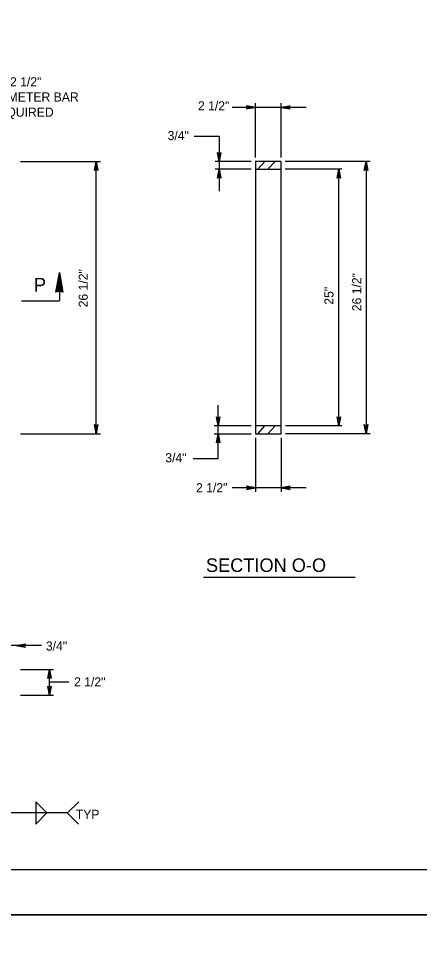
# Model space of a CAD drawing. Extents: x 2087776 to 2104538, y 970919 to 982612.
# Drawn here: x 2091371 to 2091805, y 978690 to 979685 of the extents above; entities that cross this region are included whole.
import ezdxf

# ---------------------------------------------------------------- set-up
doc = ezdxf.new("R2010")
doc.units = 0
doc.layers.add('1', color=7, linetype='Continuous')
doc.layers.add('PLT-BNDY', color=7, linetype='Continuous')

msp = doc.modelspace()

# ---------------------------------------------------------------- linework, layer by layer
at = {"layer": '1'}
for p, q in [((2091627.17, 979534.16), (2091627.17, 979592.69)), ((2091654.96, 979534.16), (2091654.96, 979592.69)), ((2091682.04, 979588.17), (2091602.2, 979588.17)), ((2091588.1, 979556.73), (2091561.01, 979556.73)), ((2091588.1, 979556.73), (2091588.1, 979497.58)), ((2091373.16, 979529.64), (2091459.62, 979529.64)), ((2091455.1, 979235.2), (2091455.1, 979529.64)), ((2091622.66, 979529.64), (2091583.58, 979529.64)), ((2091622.66, 979521.31), (2091583.58, 979521.31)), ((2091627.17, 979521.31), (2091627.17, 979243.54)), ((2091629.71, 979521.31), (2091637.31, 979529.64)), ((2091640.57, 979521.31), (2091648.45, 979529.64)), ((2091654.96, 979243.54), (2091654.96, 979521.31)), ((2091751.29, 979529.64), (2091659.36, 979529.64)), ((2091720.58, 979521.31), (2091659.36, 979521.31)), ((2091717.34, 979243.54), (2091717.34, 979521.31)), ((2091746.78, 979529.64), (2091746.78, 979235.2)), ((2091415.3, 979388.99), (2091415.3, 979379.11)), ((2091374.44, 979379.03), (2091415.26, 979379.03)), ((2091586.92, 979208.12), (2091586.92, 979266.14)), ((2091622.66, 979243.54), (2091582.41, 979243.54)), ((2091629.71, 979235.2), (2091637.31, 979243.54)), ((2091640.57, 979235.2), (2091648.45, 979243.54)), ((2091720.58, 979243.54), (2091659.83, 979243.54)), ((2091373.16, 979235.2), (2091459.62, 979235.2)), ((2091582.41, 979235.2), (2091622.6, 979235.2)), ((2091751.29, 979235.2), (2091659.83, 979235.2)), ((2091627.17, 979230.69), (2091627.17, 979172.16)), ((2091654.96, 979230.69), (2091654.96, 979172.16)), ((2091586.92, 979208.12), (2091559.84, 979208.12)), ((2091682.04, 979176.67), (2091602.2, 979176.67)), ((2091571.09, 979079.97), (2091734.93, 979079.97)), ((2091395.73, 979005.92), (2091341.96, 979005.92)), ((2091373.16, 978980.17), (2091408.9, 978980.17)), ((2091404.39, 978952.39), (2091404.39, 978980.17)), ((2091425.55, 978966.54), (2091404.39, 978966.54)), ((2091373.16, 978952.39), (2091408.9, 978952.39)), ((2091401.81, 978824.92), (2091389.71, 978837.01)), ((2091389.71, 978837.01), (2091389.71, 978812.83)), ((2091424, 978824.92), (2091436.1, 978837.01)), ((2091423.7, 978824.92), (2091315, 978824.92)), ((2091401.81, 978824.92), (2091389.71, 978812.83)), ((2091423.7, 978824.92), (2091435.8, 978812.83))]:
    msp.add_line(p, q, dxfattribs=at)
for points in [[(2093241.55, 978763.82), (2093241.55, 980614.22), (2090662.81, 980614.22), (2090662.81, 978763.82), (2093241.55, 978763.82), (2093241.55, 978850.3), (2092585.39, 978850.3), (2092585.39, 979062.5), (2093241.55, 979062.5), (2093241.55, 979157.53), (2092585.39, 979157.53), (2092585.39, 978763.82), (2092843.92, 978763.82), (2092843.92, 978850.3), (2092843.92, 978763.82), (2093096.55, 978763.82), (2093096.55, 978850.3), (2093096.55, 978809.9), (2093241.55, 978809.9)], [(2091627.17, 979588.17), (2091617.38, 979586.34), (2091617.76, 979586.6), (2091618.14, 979586.86), (2091618.33, 979587.19), (2091618.53, 979587.51), (2091618.58, 979587.84), (2091618.64, 979588.17), (2091618.58, 979588.5), (2091618.53, 979588.83), (2091618.33, 979589.16), (2091618.14, 979589.48), (2091617.76, 979589.74), (2091617.38, 979590.01), (2091627.17, 979588.17), (2091617.76, 979589.74), (2091618.14, 979589.48), (2091627.17, 979588.17), (2091618.33, 979589.16), (2091618.53, 979588.83), (2091627.17, 979588.17), (2091618.58, 979588.5), (2091618.64, 979588.17), (2091627.17, 979588.17), (2091618.58, 979587.84), (2091618.53, 979587.51), (2091627.17, 979588.17), (2091618.33, 979587.19), (2091618.14, 979586.86), (2091627.17, 979588.17), (2091617.76, 979586.6)], [(2091654.96, 979588.17), (2091664.74, 979590.01), (2091664.37, 979589.74), (2091663.99, 979589.48), (2091663.79, 979589.16), (2091663.6, 979588.83), (2091663.54, 979588.5), (2091663.49, 979588.17), (2091663.54, 979587.84), (2091663.6, 979587.51), (2091663.79, 979587.19), (2091663.99, 979586.86), (2091664.37, 979586.6), (2091664.74, 979586.34), (2091654.96, 979588.17), (2091664.37, 979586.6), (2091663.99, 979586.86), (2091654.96, 979588.17), (2091663.79, 979587.19), (2091663.6, 979587.51), (2091654.96, 979588.17), (2091663.54, 979587.84), (2091663.49, 979588.17), (2091654.96, 979588.17), (2091663.54, 979588.5), (2091663.6, 979588.83), (2091654.96, 979588.17), (2091663.79, 979589.16), (2091663.99, 979589.48), (2091654.96, 979588.17), (2091664.37, 979589.74)], [(2091588.1, 979529.64), (2091586.26, 979539.43), (2091586.52, 979539.05), (2091586.78, 979538.67), (2091587.11, 979538.48), (2091587.44, 979538.29), (2091587.77, 979538.23), (2091588.1, 979538.17), (2091588.42, 979538.23), (2091588.75, 979538.29), (2091589.08, 979538.48), (2091589.41, 979538.67), (2091589.67, 979539.05), (2091589.93, 979539.43), (2091588.1, 979529.64), (2091589.67, 979539.05), (2091589.41, 979538.67), (2091588.1, 979529.64), (2091589.08, 979538.48), (2091588.75, 979538.29), (2091588.1, 979529.64), (2091588.42, 979538.23), (2091588.1, 979538.17), (2091588.1, 979529.64), (2091587.77, 979538.23), (2091587.44, 979538.29), (2091588.1, 979529.64), (2091587.11, 979538.48), (2091586.78, 979538.67), (2091588.1, 979529.64), (2091586.52, 979539.05)], [(2091455.1, 979529.64), (2091456.94, 979519.86), (2091456.68, 979520.23), (2091456.42, 979520.61), (2091456.09, 979520.81), (2091455.76, 979521), (2091455.43, 979521.06), (2091455.1, 979521.11), (2091454.78, 979521.06), (2091454.45, 979521), (2091454.12, 979520.81), (2091453.79, 979520.61), (2091453.53, 979520.23), (2091453.27, 979519.86), (2091455.1, 979529.64), (2091453.53, 979520.23), (2091453.79, 979520.61), (2091455.1, 979529.64), (2091454.12, 979520.81), (2091454.45, 979521), (2091455.1, 979529.64), (2091454.78, 979521.06), (2091455.1, 979521.11), (2091455.1, 979529.64), (2091455.43, 979521.06), (2091455.76, 979521), (2091455.1, 979529.64), (2091456.09, 979520.81), (2091456.42, 979520.61), (2091455.1, 979529.64), (2091456.68, 979520.23)], [(2091588.1, 979521.31), (2091589.93, 979511.52), (2091589.67, 979511.9), (2091589.41, 979512.28), (2091589.08, 979512.47), (2091588.75, 979512.67), (2091588.42, 979512.72), (2091588.1, 979512.78), (2091587.77, 979512.72), (2091587.44, 979512.67), (2091587.11, 979512.47), (2091586.78, 979512.28), (2091586.52, 979511.9), (2091586.26, 979511.52), (2091588.1, 979521.31), (2091586.52, 979511.9), (2091586.78, 979512.28), (2091588.1, 979521.31), (2091587.11, 979512.47), (2091587.44, 979512.67), (2091588.1, 979521.31), (2091587.77, 979512.72), (2091588.1, 979512.78), (2091588.1, 979521.31), (2091588.42, 979512.72), (2091588.75, 979512.67), (2091588.1, 979521.31), (2091589.08, 979512.47), (2091589.41, 979512.28), (2091588.1, 979521.31), (2091589.67, 979511.9)], [(2091717.34, 979521.31), (2091719.17, 979511.52), (2091718.91, 979511.9), (2091718.65, 979512.28), (2091718.32, 979512.47), (2091718, 979512.67), (2091717.67, 979512.72), (2091717.34, 979512.78), (2091717.01, 979512.72), (2091716.68, 979512.67), (2091716.36, 979512.47), (2091716.03, 979512.28), (2091715.77, 979511.9), (2091715.5, 979511.52), (2091717.34, 979521.31), (2091715.77, 979511.9), (2091716.03, 979512.28), (2091717.34, 979521.31), (2091716.36, 979512.47), (2091716.68, 979512.67), (2091717.34, 979521.31), (2091717.01, 979512.72), (2091717.34, 979512.78), (2091717.34, 979521.31), (2091717.67, 979512.72), (2091718, 979512.67), (2091717.34, 979521.31), (2091718.32, 979512.47), (2091718.65, 979512.28), (2091717.34, 979521.31), (2091718.91, 979511.9)], [(2091746.78, 979529.64), (2091748.61, 979519.86), (2091748.35, 979520.23), (2091748.09, 979520.61), (2091747.76, 979520.81), (2091747.44, 979521), (2091747.11, 979521.06), (2091746.78, 979521.11), (2091746.45, 979521.06), (2091746.12, 979521), (2091745.8, 979520.81), (2091745.47, 979520.61), (2091745.21, 979520.23), (2091744.94, 979519.86), (2091746.78, 979529.64), (2091745.21, 979520.23), (2091745.47, 979520.61), (2091746.78, 979529.64), (2091745.8, 979520.81), (2091746.12, 979521), (2091746.78, 979529.64), (2091746.45, 979521.06), (2091746.78, 979521.11), (2091746.78, 979529.64), (2091747.11, 979521.06), (2091747.44, 979521), (2091746.78, 979529.64), (2091747.76, 979520.81), (2091748.09, 979520.61), (2091746.78, 979529.64), (2091748.35, 979520.23)], [(2091411.51, 979388.25), (2091415.3, 979409.75), (2091419, 979388.25), (2091418.51, 979388.49), (2091418.57, 979390.77), (2091418.09, 979393.55), (2091418.03, 979388.65), (2091417.54, 979388.74), (2091417.51, 979396.89), (2091417.02, 979399.78), (2091417.03, 979388.88), (2091416.49, 979388.98), (2091416.51, 979402.72), (2091415.95, 979406), (2091415.96, 979389.04), (2091415.48, 979389.01), (2091415.47, 979408.76), (2091415.29, 979409.72), (2091414.81, 979406.97), (2091414.94, 979389.08), (2091414.45, 979389), (2091414.33, 979404.22), (2091413.85, 979401.51), (2091413.85, 979388.92), (2091413.38, 979388.91), (2091413.3, 979398.44), (2091412.75, 979395.33), (2091412.8, 979388.74), (2091412.27, 979388.6), (2091412.3, 979392.76), (2091411.75, 979389.61), (2091411.87, 979388.4)], [(2091586.92, 979243.54), (2091585.09, 979253.32), (2091585.35, 979252.94), (2091585.61, 979252.57), (2091585.94, 979252.37), (2091586.26, 979252.18), (2091586.59, 979252.12), (2091586.92, 979252.07), (2091587.25, 979252.12), (2091587.58, 979252.18), (2091587.91, 979252.37), (2091588.23, 979252.57), (2091588.49, 979252.94), (2091588.76, 979253.32), (2091586.92, 979243.54), (2091588.49, 979252.94), (2091588.23, 979252.57), (2091586.92, 979243.54), (2091587.91, 979252.37), (2091587.58, 979252.18), (2091586.92, 979243.54), (2091587.25, 979252.12), (2091586.92, 979252.07), (2091586.92, 979243.54), (2091586.59, 979252.12), (2091586.26, 979252.18), (2091586.92, 979243.54), (2091585.94, 979252.37), (2091585.61, 979252.57), (2091586.92, 979243.54), (2091585.35, 979252.94)], [(2091717.34, 979243.54), (2091715.5, 979253.32), (2091715.77, 979252.94), (2091716.03, 979252.57), (2091716.36, 979252.37), (2091716.68, 979252.18), (2091717.01, 979252.12), (2091717.34, 979252.07), (2091717.67, 979252.12), (2091718, 979252.18), (2091718.32, 979252.37), (2091718.65, 979252.57), (2091718.91, 979252.94), (2091719.17, 979253.32), (2091717.34, 979243.54), (2091718.91, 979252.94), (2091718.65, 979252.57), (2091717.34, 979243.54), (2091718.32, 979252.37), (2091718, 979252.18), (2091717.34, 979243.54), (2091717.67, 979252.12), (2091717.34, 979252.07), (2091717.34, 979243.54), (2091717.01, 979252.12), (2091716.68, 979252.18), (2091717.34, 979243.54), (2091716.36, 979252.37), (2091716.03, 979252.57), (2091717.34, 979243.54), (2091715.77, 979252.94)], [(2091455.1, 979235.2), (2091453.27, 979244.99), (2091453.53, 979244.61), (2091453.79, 979244.23), (2091454.12, 979244.04), (2091454.45, 979243.85), (2091454.78, 979243.79), (2091455.1, 979243.73), (2091455.43, 979243.79), (2091455.76, 979243.85), (2091456.09, 979244.04), (2091456.42, 979244.23), (2091456.68, 979244.61), (2091456.94, 979244.99), (2091455.1, 979235.2), (2091456.68, 979244.61), (2091456.42, 979244.23), (2091455.1, 979235.2), (2091456.09, 979244.04), (2091455.76, 979243.85), (2091455.1, 979235.2), (2091455.43, 979243.79), (2091455.1, 979243.73), (2091455.1, 979235.2), (2091454.78, 979243.79), (2091454.45, 979243.85), (2091455.1, 979235.2), (2091454.12, 979244.04), (2091453.79, 979244.23), (2091455.1, 979235.2), (2091453.53, 979244.61)], [(2091746.78, 979235.2), (2091744.94, 979244.99), (2091745.21, 979244.61), (2091745.47, 979244.23), (2091745.8, 979244.04), (2091746.12, 979243.85), (2091746.45, 979243.79), (2091746.78, 979243.73), (2091747.11, 979243.79), (2091747.44, 979243.85), (2091747.76, 979244.04), (2091748.09, 979244.23), (2091748.35, 979244.61), (2091748.61, 979244.99), (2091746.78, 979235.2), (2091748.35, 979244.61), (2091748.09, 979244.23), (2091746.78, 979235.2), (2091747.76, 979244.04), (2091747.44, 979243.85), (2091746.78, 979235.2), (2091747.11, 979243.79), (2091746.78, 979243.73), (2091746.78, 979235.2), (2091746.45, 979243.79), (2091746.12, 979243.85), (2091746.78, 979235.2), (2091745.8, 979244.04), (2091745.47, 979244.23), (2091746.78, 979235.2), (2091745.21, 979244.61)], [(2091586.92, 979235.2), (2091588.76, 979225.42), (2091588.49, 979225.79), (2091588.23, 979226.17), (2091587.91, 979226.37), (2091587.58, 979226.56), (2091587.25, 979226.62), (2091586.92, 979226.67), (2091586.59, 979226.62), (2091586.26, 979226.56), (2091585.94, 979226.37), (2091585.61, 979226.17), (2091585.35, 979225.79), (2091585.09, 979225.42), (2091586.92, 979235.2), (2091585.35, 979225.79), (2091585.61, 979226.17), (2091586.92, 979235.2), (2091585.94, 979226.37), (2091586.26, 979226.56), (2091586.92, 979235.2), (2091586.59, 979226.62), (2091586.92, 979226.67), (2091586.92, 979235.2), (2091587.25, 979226.62), (2091587.58, 979226.56), (2091586.92, 979235.2), (2091587.91, 979226.37), (2091588.23, 979226.17), (2091586.92, 979235.2), (2091588.49, 979225.79)], [(2091627.17, 979176.67), (2091617.38, 979178.51), (2091617.76, 979178.25), (2091618.14, 979177.99), (2091618.33, 979177.66), (2091618.53, 979177.33), (2091618.58, 979177), (2091618.64, 979176.67), (2091618.58, 979176.35), (2091618.53, 979176.02), (2091618.33, 979175.69), (2091618.14, 979175.36), (2091617.76, 979175.1), (2091617.38, 979174.84), (2091627.17, 979176.67), (2091617.76, 979175.1), (2091618.14, 979175.36), (2091627.17, 979176.67), (2091618.33, 979175.69), (2091618.53, 979176.02), (2091627.17, 979176.67), (2091618.58, 979176.35), (2091618.64, 979176.67), (2091627.17, 979176.67), (2091618.58, 979177), (2091618.53, 979177.33), (2091627.17, 979176.67), (2091618.33, 979177.66), (2091618.14, 979177.99), (2091627.17, 979176.67), (2091617.76, 979178.25)], [(2091654.96, 979176.67), (2091664.74, 979174.84), (2091664.37, 979175.1), (2091663.99, 979175.36), (2091663.79, 979175.69), (2091663.6, 979176.02), (2091663.54, 979176.35), (2091663.49, 979176.67), (2091663.54, 979177), (2091663.6, 979177.33), (2091663.79, 979177.66), (2091663.99, 979177.99), (2091664.37, 979178.25), (2091664.74, 979178.51), (2091654.96, 979176.67), (2091664.37, 979178.25), (2091663.99, 979177.99), (2091654.96, 979176.67), (2091663.79, 979177.66), (2091663.6, 979177.33), (2091654.96, 979176.67), (2091663.54, 979177), (2091663.49, 979176.67), (2091654.96, 979176.67), (2091663.54, 979176.35), (2091663.6, 979176.02), (2091654.96, 979176.67), (2091663.79, 979175.69), (2091663.99, 979175.36), (2091654.96, 979176.67), (2091664.37, 979175.1)], [(2091368.65, 979005.92), (2091378.43, 979007.76), (2091378.06, 979007.49), (2091377.68, 979007.23), (2091377.49, 979006.9), (2091377.29, 979006.58), (2091377.24, 979006.25), (2091377.18, 979005.92), (2091377.24, 979005.59), (2091377.29, 979005.26), (2091377.49, 979004.94), (2091377.68, 979004.61), (2091378.06, 979004.35), (2091378.43, 979004.09), (2091368.65, 979005.92), (2091378.06, 979004.35), (2091377.68, 979004.61), (2091368.65, 979005.92), (2091377.49, 979004.94), (2091377.29, 979005.26), (2091368.65, 979005.92), (2091377.24, 979005.59), (2091377.18, 979005.92), (2091368.65, 979005.92), (2091377.24, 979006.25), (2091377.29, 979006.58), (2091368.65, 979005.92), (2091377.49, 979006.9), (2091377.68, 979007.23), (2091368.65, 979005.92), (2091378.06, 979007.49)], [(2091404.39, 978980.17), (2091406.23, 978970.38), (2091405.96, 978970.76), (2091405.7, 978971.13), (2091405.37, 978971.33), (2091405.05, 978971.52), (2091404.72, 978971.58), (2091404.39, 978971.64), (2091404.06, 978971.58), (2091403.73, 978971.52), (2091403.41, 978971.33), (2091403.08, 978971.13), (2091402.82, 978970.76), (2091402.56, 978970.38), (2091404.39, 978980.17), (2091402.82, 978970.76), (2091403.08, 978971.13), (2091404.39, 978980.17), (2091403.41, 978971.33), (2091403.73, 978971.52), (2091404.39, 978980.17), (2091404.06, 978971.58), (2091404.39, 978971.64), (2091404.39, 978980.17), (2091404.72, 978971.58), (2091405.05, 978971.52), (2091404.39, 978980.17), (2091405.37, 978971.33), (2091405.7, 978971.13), (2091404.39, 978980.17), (2091405.96, 978970.76)], [(2091404.39, 978952.39), (2091402.56, 978962.18), (2091402.82, 978961.8), (2091403.08, 978961.42), (2091403.41, 978961.23), (2091403.73, 978961.04), (2091404.06, 978960.98), (2091404.39, 978960.92), (2091404.72, 978960.98), (2091405.05, 978961.04), (2091405.37, 978961.23), (2091405.7, 978961.42), (2091405.96, 978961.8), (2091406.23, 978962.18), (2091404.39, 978952.39), (2091405.96, 978961.8), (2091405.7, 978961.42), (2091404.39, 978952.39), (2091405.37, 978961.23), (2091405.05, 978961.04), (2091404.39, 978952.39), (2091404.72, 978960.98), (2091404.39, 978960.92), (2091404.39, 978952.39), (2091404.06, 978960.98), (2091403.73, 978961.04), (2091404.39, 978952.39), (2091403.41, 978961.23), (2091403.08, 978961.42), (2091404.39, 978952.39), (2091402.82, 978961.8)]]:
    msp.add_lwpolyline(points, dxfattribs=at)
for points in [[(2091627.17, 979529.64), (2091627.17, 979521.31), (2091654.96, 979521.31), (2091654.96, 979529.64)], [(2091627.17, 979243.54), (2091627.17, 979235.2), (2091654.96, 979235.2), (2091654.96, 979243.54)]]:
    msp.add_lwpolyline(points, close=True, dxfattribs=at)
msp.add_arc((2091415.26, 979379.03), 9.95, 67.87619, 112.12381, dxfattribs=at)
at = {"layer": 'PLT-BNDY'}
for points in [[(2090534.86, 980663.43), (2093294.05, 980663.43), (2093294.05, 978714.61), (2090534.86, 978714.61)], [(2090534.86, 978714.61), (2093294.05, 978714.61), (2093294.05, 976765.79), (2090534.86, 976765.79)]]:
    msp.add_lwpolyline(points, close=True, dxfattribs=at)

# ---------------------------------------------------------------- texts
at = {"layer": '1'}
for s, height, p in [('3/4"x 2 1/2" ', 9.8425, (2091328.6, 979610.97)), ('PERIMETER BAR', 9.8425, (2091328.6, 979594.56)), ('2 1/2"', 9.843, (2091565.06, 979584.97)), ('4 REQUIRED', 9.843, (2091328.6, 979578.16)), ('3/4"', 9.843, (2091532.28, 979552.79)), ('P', 14.76, (2091387.64, 979389)), ('3/4"', 9.843, (2091529.74, 979204.21)), ('2 1/2"', 9.843, (2091562.97, 979171.83)), ('3/4"', 9.843, (2091400.63, 979000.57)), ('2 1/2"', 9.843, (2091431.1, 978961.77)), ('TYP', 9.843, (2091432.95, 978818.43))]:
    msp.add_text(s, height=height, dxfattribs=at).set_placement(p)
for s, height, rotation, p in [('26 1/2"', 9.843, 90, (2091445.94, 979371.85)), ('26 1/2"', 9.843, 90, (2091741.67, 979367.73)), ('25"', 9.843, 90, (2091711.56, 979374.77)), ('SECTION O-O', 14.6898, 360, (2091573.71, 979085.6))]:
    msp.add_text(s, height=height, rotation=rotation, dxfattribs=at).set_placement(p)

doc.saveas('drawing.dxf')
